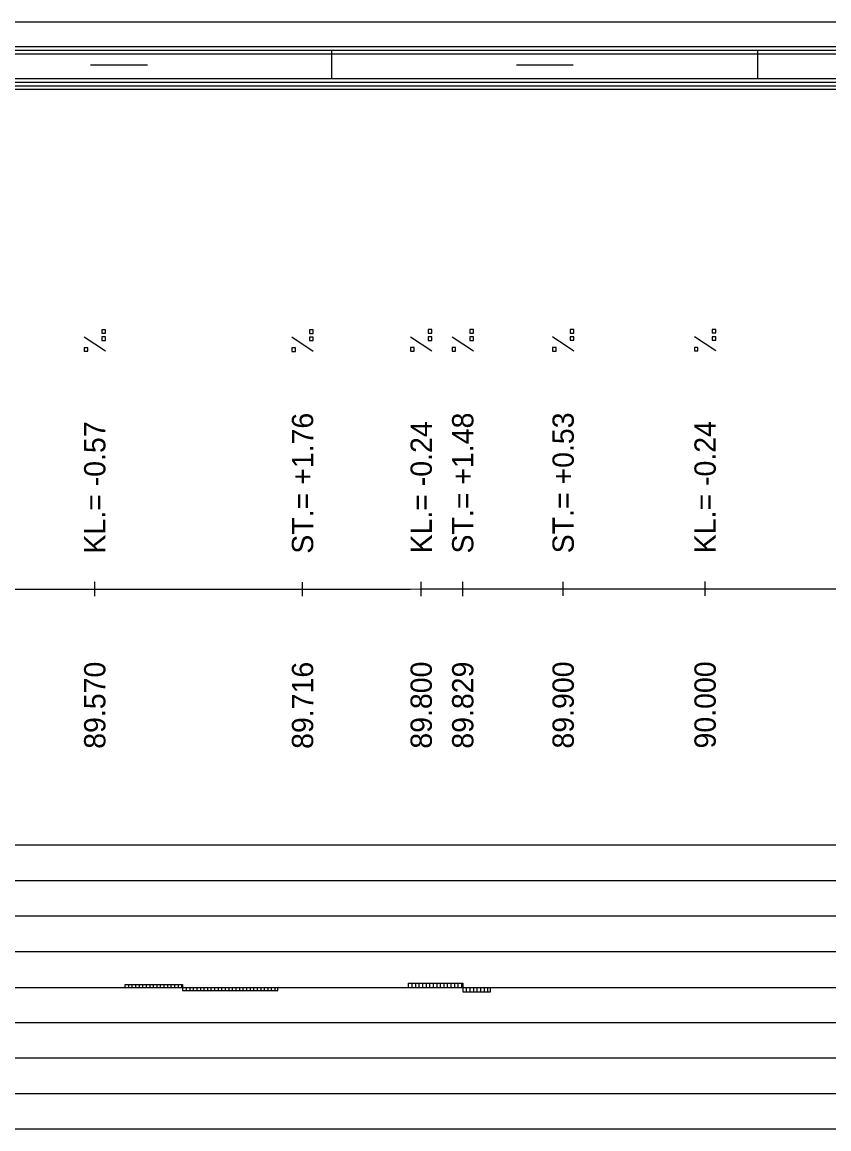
# Model space of a CAD drawing. Extents: x 2 to 10148, y 0 to 380.
# Drawn here: x 9253.2 to 9310, y 302 to 380 of the extents above; entities that cross this region are included whole.
import ezdxf

# ---------------------------------------------------------------- set-up
doc = ezdxf.new("R2010")
doc.units = 0
for name, color, linetype in [('NIVELETA_CARA', 7, 'Continuous'), ('NIVELETA_TEXT', 7, 'Continuous'), ('RAM', 7, 'Continuous'), ('ZRYCHL_CARA_C', 7, 'Continuous'), ('ZRYCHL_RASTR', 7, 'Continuous')]:
    doc.layers.add(name, color=color, linetype=linetype)

msp = doc.modelspace()

# ---------------------------------------------------------------- linework, layer by layer
at = {"layer": 'NIVELETA_CARA'}
for p, q in [((9243.297, 340.054), (9257.001, 340.064)), ((9257.001, 340.064), (9258.291, 340.065)), ((9258.291, 339.565), (9258.291, 340.565)), ((9258.291, 340.065), (9259.582, 340.064)), ((9259.582, 340.064), (9272.606, 340.057)), ((9272.606, 340.057), (9272.931, 340.057)), ((9272.931, 339.557), (9272.931, 340.557)), ((9272.931, 340.057), (9273.257, 340.057)), ((9273.257, 340.057), (9280.542, 340.07)), ((9280.542, 340.07), (9281.291, 340.072)), ((9281.291, 339.572), (9281.291, 340.572)), ((9281.291, 340.072), (9282.04, 340.071)), ((9282.04, 340.071), (9283.786, 340.071)), ((9283.786, 340.071), (9284.217, 340.071)), ((9284.217, 339.571), (9284.217, 340.571)), ((9284.217, 340.071), (9284.648, 340.071)), ((9284.648, 340.071), (9290.337, 340.08)), ((9290.337, 340.08), (9291.291, 340.081)), ((9291.291, 339.581), (9291.291, 340.581)), ((9291.291, 340.081), (9292.245, 340.082)), ((9292.245, 340.082), (9301.098, 340.086)), ((9301.098, 340.086), (9301.291, 340.087)), ((9301.291, 339.587), (9301.291, 340.587)), ((9301.291, 340.087), (9301.485, 340.087)), ((9301.485, 340.087), (9311.569, 340.084))]:
    msp.add_line(p, q, dxfattribs=at)
at = {"layer": 'NIVELETA_TEXT'}
for p, q in [((9259.039, 358.334), (9258.792, 358.334)), ((9258.792, 358.334), (9258.792, 358.091)), ((9258.792, 358.091), (9258.796, 358.086)), ((9258.792, 358.086), (9259.039, 358.086)), ((9259.039, 358.086), (9259.039, 358.334)), ((9273.679, 358.325), (9273.432, 358.325)), ((9273.432, 358.325), (9273.432, 358.082)), ((9273.432, 358.082), (9273.436, 358.078)), ((9273.432, 358.078), (9273.679, 358.078)), ((9273.679, 358.078), (9273.679, 358.325)), ((9282.039, 358.34), (9281.792, 358.34)), ((9281.792, 358.34), (9281.792, 358.097)), ((9281.792, 358.097), (9281.796, 358.092)), ((9281.792, 358.092), (9282.039, 358.092)), ((9282.039, 357.829), (9281.792, 357.829)), ((9281.792, 357.829), (9281.792, 357.586)), ((9282.039, 358.092), (9282.039, 358.34)), ((9282.039, 357.581), (9282.039, 357.829)), ((9284.965, 358.339), (9284.718, 358.339)), ((9284.718, 358.339), (9284.718, 358.096)), ((9284.718, 358.096), (9284.722, 358.092)), ((9284.718, 358.092), (9284.965, 358.092)), ((9284.965, 357.828), (9284.718, 357.828)), ((9284.718, 357.828), (9284.718, 357.585)), ((9284.965, 358.092), (9284.965, 358.339)), ((9284.965, 357.58), (9284.965, 357.828)), ((9292.039, 358.35), (9291.792, 358.35)), ((9291.792, 358.35), (9291.792, 358.107)), ((9291.792, 358.107), (9291.796, 358.102)), ((9291.792, 358.102), (9292.039, 358.102)), ((9292.039, 357.838), (9291.792, 357.838)), ((9291.792, 357.838), (9291.792, 357.596)), ((9292.039, 358.102), (9292.039, 358.35)), ((9292.039, 357.591), (9292.039, 357.838)), ((9302.038, 356.839), (9300.544, 357.829)), ((9302.039, 358.355), (9301.792, 358.355)), ((9301.792, 358.355), (9301.792, 358.112)), ((9301.792, 358.112), (9301.796, 358.107)), ((9301.792, 358.107), (9302.039, 358.107)), ((9302.039, 357.844), (9301.792, 357.844)), ((9301.792, 357.844), (9301.792, 357.601)), ((9302.039, 358.107), (9302.039, 358.355)), ((9302.039, 357.596), (9302.039, 357.844)), ((9259.038, 356.817), (9257.544, 357.808)), ((9257.792, 357.065), (9257.544, 357.065)), ((9257.544, 357.065), (9257.544, 356.822)), ((9257.792, 356.817), (9257.792, 357.065)), ((9259.039, 357.822), (9258.792, 357.822)), ((9258.792, 357.822), (9258.792, 357.579)), ((9258.792, 357.579), (9258.796, 357.575)), ((9258.792, 357.575), (9259.039, 357.575)), ((9259.039, 357.575), (9259.039, 357.822)), ((9273.678, 356.809), (9272.184, 357.8)), ((9272.431, 357.057), (9272.184, 357.057)), ((9272.184, 357.057), (9272.184, 356.814)), ((9272.431, 356.809), (9272.431, 357.057)), ((9273.679, 357.814), (9273.432, 357.814)), ((9273.432, 357.814), (9273.432, 357.571)), ((9273.432, 357.571), (9273.436, 357.566)), ((9273.432, 357.566), (9273.679, 357.566)), ((9273.679, 357.566), (9273.679, 357.814)), ((9282.038, 356.824), (9280.544, 357.814)), ((9280.792, 357.071), (9280.544, 357.071)), ((9280.544, 357.071), (9280.544, 356.828)), ((9280.792, 356.824), (9280.792, 357.071)), ((9281.792, 357.586), (9281.796, 357.581)), ((9281.792, 357.581), (9282.039, 357.581)), ((9284.964, 356.823), (9283.47, 357.814)), ((9283.718, 357.071), (9283.47, 357.071)), ((9283.47, 357.071), (9283.47, 356.828)), ((9283.718, 356.823), (9283.718, 357.071)), ((9284.718, 357.585), (9284.722, 357.58)), ((9284.718, 357.58), (9284.965, 357.58)), ((9292.038, 356.833), (9290.544, 357.824)), ((9290.791, 357.081), (9290.544, 357.081)), ((9290.544, 357.081), (9290.544, 356.838)), ((9290.791, 356.833), (9290.791, 357.081)), ((9291.792, 357.596), (9291.796, 357.591)), ((9291.792, 357.591), (9292.039, 357.591)), ((9300.791, 357.086), (9300.544, 357.086)), ((9300.544, 357.086), (9300.544, 356.843)), ((9300.791, 356.839), (9300.791, 357.086)), ((9301.792, 357.601), (9301.796, 357.596)), ((9301.792, 357.596), (9302.039, 357.596)), ((9257.544, 356.822), (9257.549, 356.817)), ((9257.544, 356.817), (9257.792, 356.817)), ((9272.184, 356.814), (9272.189, 356.809)), ((9272.184, 356.809), (9272.431, 356.809)), ((9280.544, 356.828), (9280.549, 356.824)), ((9280.544, 356.824), (9280.792, 356.824)), ((9283.47, 356.828), (9283.475, 356.823)), ((9283.47, 356.823), (9283.718, 356.823)), ((9290.544, 356.838), (9290.549, 356.833)), ((9290.544, 356.833), (9290.791, 356.833)), ((9300.544, 356.843), (9300.549, 356.839)), ((9300.544, 356.839), (9300.791, 356.839))]:
    msp.add_line(p, q, dxfattribs=at)
at = {"layer": 'RAM'}
for p, q in [((9867.82, 380), (9138.15, 380)), ((9867.82, 378.25), (9138.15, 378.25)), ((9867.82, 378), (9138.15, 378)), ((9867.82, 377.75), (9138.15, 377.75)), ((9275, 376), (9275, 378)), ((9305, 376), (9305, 378)), ((9258, 377), (9262, 377)), ((9288, 377), (9292, 377)), ((9867.82, 376), (9138.15, 376)), ((9867.82, 375.75), (9138.15, 375.75)), ((9867.82, 375.5), (9138.15, 375.5)), ((9867.82, 375.25), (9138.15, 375.25))]:
    msp.add_line(p, q, dxfattribs=at)
at = {"layer": 'ZRYCHL_CARA_C'}
for p, q in [((9138.15, 312), (9867.821, 312)), ((9260.434, 312), (9260.434, 312.216)), ((9260.434, 312), (9260.434, 312.216)), ((9260.434, 312.216), (9264.481, 312.216)), ((9260.684, 312), (9260.684, 312.216)), ((9260.934, 312), (9260.934, 312.216)), ((9261.184, 312), (9261.184, 312.216)), ((9261.434, 312), (9261.434, 312.216)), ((9261.684, 312), (9261.684, 312.216)), ((9261.934, 312), (9261.934, 312.216)), ((9262.184, 312), (9262.184, 312.216)), ((9262.434, 312), (9262.434, 312.216)), ((9262.684, 312), (9262.684, 312.216)), ((9262.934, 312), (9262.934, 312.216)), ((9263.184, 312), (9263.184, 312.216)), ((9263.434, 312), (9263.434, 312.216)), ((9263.684, 312), (9263.684, 312.216)), ((9263.934, 312), (9263.934, 312.216)), ((9264.184, 312), (9264.184, 312.216)), ((9264.434, 312), (9264.434, 312.216)), ((9264.481, 312.216), (9264.481, 312)), ((9264.481, 312), (9264.481, 311.784)), ((9264.481, 312), (9264.481, 311.784)), ((9264.731, 312), (9264.731, 311.784)), ((9264.981, 312), (9264.981, 311.784)), ((9265.231, 312), (9265.231, 311.784)), ((9265.481, 312), (9265.481, 311.784)), ((9265.731, 312), (9265.731, 311.784)), ((9265.981, 312), (9265.981, 311.784)), ((9266.231, 312), (9266.231, 311.784)), ((9266.481, 312), (9266.481, 311.784)), ((9266.731, 312), (9266.731, 311.784)), ((9266.981, 312), (9266.981, 311.784)), ((9267.231, 312), (9267.231, 311.784)), ((9267.481, 312), (9267.481, 311.784)), ((9267.731, 312), (9267.731, 311.784)), ((9267.981, 312), (9267.981, 311.784)), ((9268.231, 312), (9268.231, 311.784)), ((9268.481, 312), (9268.481, 311.784)), ((9268.731, 312), (9268.731, 311.784)), ((9268.981, 312), (9268.981, 311.784)), ((9269.231, 312), (9269.231, 311.784)), ((9269.481, 312), (9269.481, 311.784)), ((9269.731, 312), (9269.731, 311.784)), ((9269.981, 312), (9269.981, 311.784)), ((9270.231, 312), (9270.231, 311.784)), ((9270.481, 312), (9270.481, 311.784)), ((9270.731, 312), (9270.731, 311.784)), ((9270.981, 312), (9270.981, 311.784)), ((9271.184, 311.784), (9271.184, 312)), ((9280.405, 312), (9280.405, 312.312)), ((9280.405, 312), (9280.405, 312.312)), ((9280.405, 312.312), (9284.217, 312.312)), ((9280.655, 312), (9280.655, 312.312)), ((9280.905, 312), (9280.905, 312.312)), ((9281.155, 312), (9281.155, 312.312)), ((9281.405, 312), (9281.405, 312.312)), ((9281.655, 312), (9281.655, 312.312)), ((9281.905, 312), (9281.905, 312.312)), ((9282.155, 312), (9282.155, 312.312)), ((9282.405, 312), (9282.405, 312.312)), ((9282.655, 312), (9282.655, 312.312)), ((9282.905, 312), (9282.905, 312.312)), ((9283.155, 312), (9283.155, 312.312)), ((9283.405, 312), (9283.405, 312.312)), ((9283.655, 312), (9283.655, 312.312)), ((9283.905, 312), (9283.905, 312.312)), ((9284.155, 312), (9284.155, 312.312)), ((9284.217, 312.312), (9284.217, 312)), ((9284.217, 312), (9284.217, 311.688)), ((9284.217, 312), (9284.217, 311.688)), ((9284.467, 312), (9284.467, 311.688)), ((9284.717, 312), (9284.717, 311.688)), ((9284.967, 312), (9284.967, 311.688)), ((9285.217, 312), (9285.217, 311.688)), ((9285.467, 312), (9285.467, 311.688)), ((9285.717, 312), (9285.717, 311.688)), ((9285.967, 312), (9285.967, 311.688)), ((9286.171, 311.688), (9286.171, 312)), ((9264.481, 311.784), (9271.184, 311.784)), ((9284.217, 311.688), (9286.171, 311.688))]:
    msp.add_line(p, q, dxfattribs=at)
at = {"layer": 'ZRYCHL_RASTR'}
for p, q in [((9141.492, 322.042), (9548.225, 322.042)), ((9141.492, 319.542), (9548.225, 319.542)), ((9141.492, 317.042), (9548.41, 317.042)), ((9141.492, 314.542), (9548.318, 314.542)), ((9141.492, 309.542), (9341.342, 309.542)), ((9141.492, 307.042), (9341.342, 307.042)), ((9141.492, 304.542), (9341.342, 304.542)), ((9141.492, 302.042), (9341.342, 302.042))]:
    msp.add_line(p, q, dxfattribs=at)

# ---------------------------------------------------------------- texts
at = {"layer": 'NIVELETA_TEXT'}
for s, p in [('ST.= +1.76', (9273.681, 342.557)), ('ST.= +1.48', (9284.967, 342.571)), ('ST.= +0.53', (9292.041, 342.581)), ('KL.= -0.57', (9259.041, 342.565)), ('KL.= -0.24', (9282.041, 342.572)), ('KL.= -0.24', (9302.041, 342.587)), ('89.570', (9259.041, 328.815)), ('89.716', (9273.681, 328.807)), ('89.800', (9282.041, 328.822)), ('89.829', (9284.967, 328.821)), ('89.900', (9292.041, 328.831)), ('90.000', (9302.041, 328.837))]:
    msp.add_text(s, height=1.5, rotation=90, dxfattribs=at).set_placement(p)

doc.saveas('drawing.dxf')
